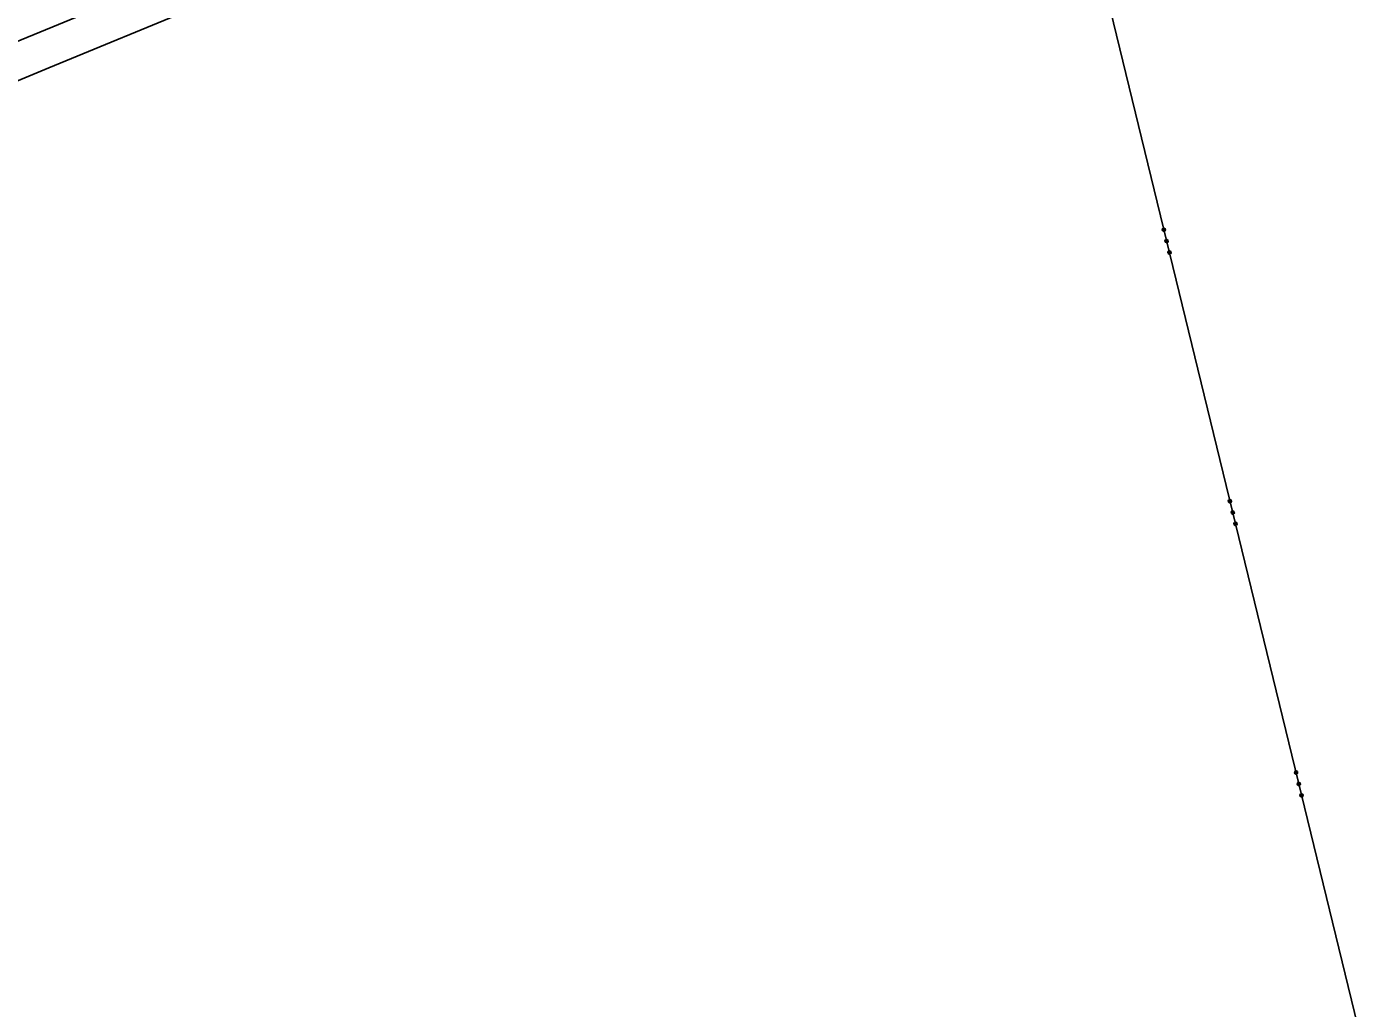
# Model space of a CAD drawing. Extents: x -757994 to -755874, y -1047691 to -1046119.
# Drawn here: x -756090.9 to -755946.6, y -1046748.1 to -1046642.7 of the extents above; entities that cross this region are included whole.
import ezdxf

# ---------------------------------------------------------------- set-up
doc = ezdxf.new("R2010")
doc.units = 0
doc.layers.add('katastrální mapa', color=7, linetype='Continuous')

msp = doc.modelspace()

# ---------------------------------------------------------------- linework, layer by layer
at = {"layer": 'katastrální mapa'}
for p, q in [((-755984.53, -1046599.97), (-756303.8, -1046731.6)), ((-755983.3, -1046604.98), (-755946.55, -1046755.9)), ((-756088.58, -1046647.12), (-756072.58, -1046640.53)), ((-756179.61, -1046684.89), (-756088.58, -1046647.12))]:
    msp.add_line(p, q, dxfattribs=at)
for points in [[(-755968.64, -1046664.52), (-755968.71, -1046664.63), (-755968.84, -1046664.66), (-755968.95, -1046664.59), (-755968.99, -1046664.46), (-755968.92, -1046664.35), (-755968.78, -1046664.32), (-755968.67, -1046664.39), (-755968.64, -1046664.52), (-755968.66, -1046664.53), (-755968.68, -1046664.41), (-755968.73, -1046664.38), (-755968.69, -1046664.57), (-755968.72, -1046664.61), (-755968.78, -1046664.35), (-755968.82, -1046664.36), (-755968.76, -1046664.62), (-755968.79, -1046664.63), (-755968.86, -1046664.37), (-755968.9, -1046664.38), (-755968.83, -1046664.64), (-755968.88, -1046664.63), (-755968.93, -1046664.42), (-755968.96, -1046664.46), (-755968.93, -1046664.6)], [(-755968.34, -1046665.74), (-755968.41, -1046665.85), (-755968.54, -1046665.88), (-755968.66, -1046665.81), (-755968.69, -1046665.68), (-755968.62, -1046665.57), (-755968.49, -1046665.53), (-755968.37, -1046665.6), (-755968.34, -1046665.74), (-755968.36, -1046665.74), (-755968.39, -1046665.62), (-755968.44, -1046665.59), (-755968.39, -1046665.78), (-755968.42, -1046665.83), (-755968.49, -1046665.56), (-755968.53, -1046665.57), (-755968.46, -1046665.84), (-755968.5, -1046665.85), (-755968.56, -1046665.58), (-755968.6, -1046665.59), (-755968.54, -1046665.86), (-755968.59, -1046665.83), (-755968.63, -1046665.64), (-755968.66, -1046665.69), (-755968.63, -1046665.8)], [(-755968.04, -1046666.96), (-755968.11, -1046667.07), (-755968.25, -1046667.1), (-755968.36, -1046667.03), (-755968.39, -1046666.9), (-755968.32, -1046666.79), (-755968.19, -1046666.75), (-755968.08, -1046666.82), (-755968.04, -1046666.96), (-755968.07, -1046666.94), (-755968.1, -1046666.82), (-755968.14, -1046666.8), (-755968.1, -1046666.99), (-755968.13, -1046667.04), (-755968.19, -1046666.78), (-755968.23, -1046666.79), (-755968.17, -1046667.05), (-755968.21, -1046667.06), (-755968.27, -1046666.8), (-755968.31, -1046666.81), (-755968.25, -1046667.06), (-755968.29, -1046667.05), (-755968.34, -1046666.85), (-755968.37, -1046666.89), (-755968.34, -1046667)], [(-755961.54, -1046693.66), (-755961.61, -1046693.78), (-755961.74, -1046693.81), (-755961.86, -1046693.74), (-755961.89, -1046693.61), (-755961.82, -1046693.5), (-755961.69, -1046693.46), (-755961.57, -1046693.53), (-755961.54, -1046693.66), (-755961.56, -1046693.67), (-755961.59, -1046693.56), (-755961.63, -1046693.53), (-755961.59, -1046693.72), (-755961.62, -1046693.76), (-755961.68, -1046693.5), (-755961.72, -1046693.51), (-755961.66, -1046693.77), (-755961.7, -1046693.78), (-755961.76, -1046693.52), (-755961.8, -1046693.53), (-755961.74, -1046693.79), (-755961.78, -1046693.77), (-755961.83, -1046693.57), (-755961.86, -1046693.61), (-755961.83, -1046693.75)], [(-755961.24, -1046694.88), (-755961.31, -1046695), (-755961.44, -1046695.03), (-755961.56, -1046694.96), (-755961.59, -1046694.83), (-755961.52, -1046694.71), (-755961.39, -1046694.68), (-755961.28, -1046694.75), (-755961.24, -1046694.88), (-755961.26, -1046694.88), (-755961.29, -1046694.77), (-755961.34, -1046694.74), (-755961.29, -1046694.93), (-755961.32, -1046694.98), (-755961.39, -1046694.71), (-755961.43, -1046694.72), (-755961.36, -1046694.99), (-755961.4, -1046695), (-755961.47, -1046694.73), (-755961.51, -1046694.74), (-755961.44, -1046695.01), (-755961.49, -1046694.98), (-755961.53, -1046694.79), (-755961.56, -1046694.83), (-755961.54, -1046694.95)], [(-755960.95, -1046696.1), (-755961.02, -1046696.22), (-755961.15, -1046696.25), (-755961.26, -1046696.18), (-755961.29, -1046696.05), (-755961.22, -1046695.93), (-755961.09, -1046695.9), (-755960.98, -1046695.97), (-755960.95, -1046696.1), (-755960.97, -1046696.09), (-755961, -1046695.97), (-755961.04, -1046695.95), (-755961, -1046696.14), (-755961.03, -1046696.19), (-755961.09, -1046695.93), (-755961.13, -1046695.94), (-755961.07, -1046696.19), (-755961.11, -1046696.2), (-755961.17, -1046695.95), (-755961.21, -1046695.96), (-755961.15, -1046696.21), (-755961.19, -1046696.2), (-755961.24, -1046696), (-755961.27, -1046696.03), (-755961.24, -1046696.15)], [(-755954.44, -1046722.81), (-755954.51, -1046722.93), (-755954.64, -1046722.96), (-755954.76, -1046722.89), (-755954.79, -1046722.76), (-755954.72, -1046722.64), (-755954.59, -1046722.61), (-755954.47, -1046722.68), (-755954.44, -1046722.81), (-755954.46, -1046722.82), (-755954.49, -1046722.71), (-755954.54, -1046722.68), (-755954.49, -1046722.87), (-755954.52, -1046722.91), (-755954.59, -1046722.65), (-755954.62, -1046722.66), (-755954.56, -1046722.91), (-755954.6, -1046722.93), (-755954.66, -1046722.67), (-755954.7, -1046722.68), (-755954.64, -1046722.94), (-755954.68, -1046722.92), (-755954.73, -1046722.71), (-755954.76, -1046722.76), (-755954.73, -1046722.89)], [(-755954.15, -1046724.03), (-755954.22, -1046724.15), (-755954.35, -1046724.18), (-755954.46, -1046724.11), (-755954.49, -1046723.98), (-755954.42, -1046723.86), (-755954.29, -1046723.83), (-755954.18, -1046723.9), (-755954.15, -1046724.03), (-755954.17, -1046724.03), (-755954.19, -1046723.92), (-755954.24, -1046723.89), (-755954.2, -1046724.08), (-755954.22, -1046724.13), (-755954.29, -1046723.86), (-755954.33, -1046723.87), (-755954.26, -1046724.14), (-755954.3, -1046724.15), (-755954.37, -1046723.88), (-755954.41, -1046723.89), (-755954.34, -1046724.16), (-755954.39, -1046724.13), (-755954.44, -1046723.93), (-755954.47, -1046723.98), (-755954.44, -1046724.1)], [(-755953.85, -1046725.25), (-755953.92, -1046725.37), (-755954.05, -1046725.4), (-755954.16, -1046725.33), (-755954.2, -1046725.2), (-755954.13, -1046725.08), (-755954, -1046725.05), (-755953.88, -1046725.12), (-755953.85, -1046725.25), (-755953.87, -1046725.24), (-755953.9, -1046725.12), (-755953.95, -1046725.1), (-755953.9, -1046725.29), (-755953.93, -1046725.33), (-755953.99, -1046725.08), (-755954.03, -1046725.09), (-755953.97, -1046725.34), (-755954.01, -1046725.35), (-755954.07, -1046725.1), (-755954.11, -1046725.1), (-755954.05, -1046725.36), (-755954.09, -1046725.35), (-755954.14, -1046725.15), (-755954.17, -1046725.18), (-755954.15, -1046725.3)]]:
    msp.add_lwpolyline(points, dxfattribs=at)

doc.saveas('drawing.dxf')
